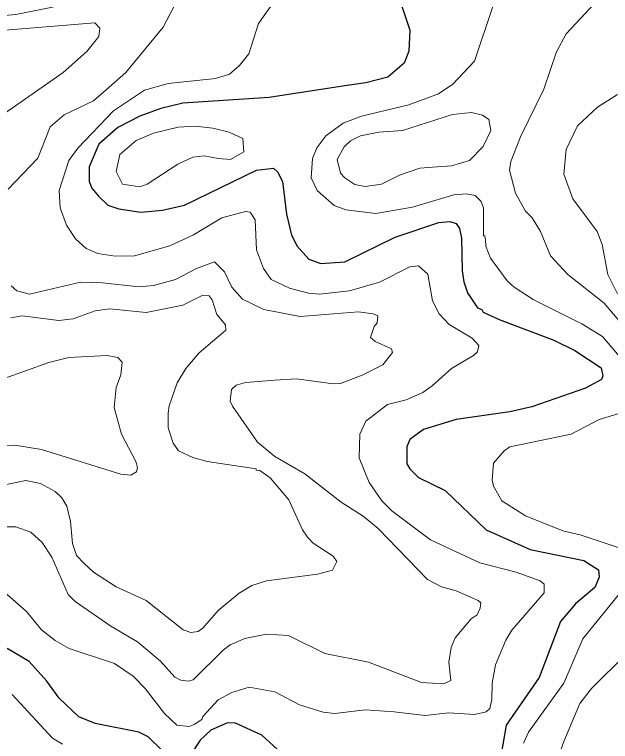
# Model space of a CAD drawing. Extents: x 423 to 448.8, y 7456.3 to 7484.
# Drawn here: x 434.106 to 435.117, y 7476.585 to 7477.818 of the extents above; entities that cross this region are included whole.
import ezdxf

# ---------------------------------------------------------------- set-up
doc = ezdxf.new("R2010")
doc.units = 0
doc.header["$LTSCALE"] = 0.032
doc.layers.add('1', color=7, linetype='Continuous', lineweight=25)
doc.layers.add('2', color=7, linetype='Continuous', lineweight=13)

msp = doc.modelspace()

# ---------------------------------------------------------------- linework, layer by layer
at = {"layer": '1'}
for points in [[(434.7527, 7477.864), (434.7767, 7477.7912), (434.7752, 7477.7557), (434.7674, 7477.7348), (434.7396, 7477.7115), (434.7025, 7477.7015), (434.6669, 7477.6969), (434.5385, 7477.6768), (434.3916, 7477.6675), (434.3544, 7477.6582), (434.3189, 7477.645), (434.2817, 7477.6257), (434.2492, 7477.5978), (434.233, 7477.5592), (434.233, 7477.5345), (434.2376, 7477.5228), (434.2485, 7477.5097), (434.2647, 7477.4942), (434.2833, 7477.488), (434.3204, 7477.4826), (434.3575, 7477.4857), (434.3947, 7477.4942), (434.5169, 7477.5538), (434.5455, 7477.5569), (434.5525, 7477.5507), (434.5609, 7477.5345), (434.5679, 7477.4788), (434.5764, 7477.4432), (434.5857, 7477.4246), (434.6058, 7477.4029), (434.6259, 7477.3952), (434.6669, 7477.3983), (434.752, 7477.4401), (434.8263, 7477.4648), (434.8448, 7477.4664), (434.8556, 7477.4633), (434.861, 7477.4548), (434.8649, 7477.4385), (434.8657, 7477.3829), (434.8688, 7477.3643), (434.8749, 7477.3457), (434.892, 7477.3202), (434.8989, 7477.3171), (434.9013, 7477.3125), (434.9284, 7477.3001), (435.0212, 7477.2653), (435.0567, 7477.2475), (435.1016, 7477.2181), (435.1047, 7477.205), (435.1023, 7477.1987), (435.0753, 7477.184), (434.984, 7477.1523), (434.9469, 7477.1438), (434.8556, 7477.1307), (434.8, 7477.1137), (434.7767, 7477.0966), (434.7721, 7477.0843)], [(434.7721, 7477.0843), (434.7721, 7477.0557), (434.7767, 7477.0472), (434.7914, 7477.0325), (434.8371, 7477.01), (434.9067, 7476.9435), (434.9809, 7476.9103), (435.0722, 7476.8917), (435.097, 7476.8755), (435.0985, 7476.8631), (435.0908, 7476.846), (435.0583, 7476.8182), (435.0327, 7476.7881), (434.9964, 7476.6929), (434.9407, 7476.6124), (434.9322, 7476.563)], [(434.3567, 7476.5691), (434.3327, 7476.5923), (434.3173, 7476.6001), (434.2431, 7476.6148), (434.2152, 7476.6264), (434.182, 7476.6581), (434.1611, 7476.6867), (434.1309, 7476.72), (434.0938, 7476.7424)], [(434.5655, 7476.5592), (434.5261, 7476.5954), (434.4813, 7476.6156), (434.4674, 7476.6163), (434.4395, 7476.6039), (434.421, 7476.587), (434.3985, 7476.5521)]]:
    msp.add_lwpolyline(points, dxfattribs=at)
at = {"layer": '2'}
for points in [[(434.0466, 7477.8121), (434.1085, 7477.8175), (434.1704, 7477.8299), (434.2322, 7477.8508), (434.2756, 7477.8786), (434.3652, 7477.9444), (434.383, 7477.9475), (434.3962, 7477.939), (434.3962, 7477.9111), (434.3916, 7477.9057), (434.3776, 7477.833), (434.3583, 7477.7959), (434.2949, 7477.7193), (434.2616, 7477.6899), (434.24, 7477.6713), (434.1905, 7477.6474), (434.1665, 7477.6272), (434.1456, 7477.5739), (434.0953, 7477.5213)], [(434.5718, 7477.8755), (434.5199, 7477.8021)], [(434.9183, 7477.833), (434.8866, 7477.7387), (434.8502, 7477.6992), (434.8255, 7477.683), (434.7752, 7477.6644), (434.6948, 7477.645), (434.6638, 7477.6334), (434.6344, 7477.6118), (434.6189, 7477.5917), (434.612, 7477.5731), (434.6097, 7477.5406), (434.6197, 7477.519), (434.6484, 7477.4934), (434.6685, 7477.4865), (434.7195, 7477.4803), (434.7814, 7477.4911), (434.8518, 7477.512), (434.8727, 7477.5136), (434.8881, 7477.5105), (434.8982, 7477.5004), (434.902, 7477.4896), (434.902, 7477.4424), (434.9044, 7477.4424), (434.9051, 7477.4355), (434.9059, 7477.4246), (434.9136, 7477.4045), (434.9423, 7477.3658), (434.9538, 7477.355), (434.9863, 7477.3341), (435.0691, 7477.2931), (435.1039, 7477.2715), (435.1681, 7477.1964)], [(435.0908, 7477.8369), (435.042, 7477.785), (435.0258, 7477.7541), (435.0041, 7477.6907), (434.9647, 7477.6103), (434.9484, 7477.5685), (434.9461, 7477.5538), (434.9562, 7477.5143), (434.9732, 7477.4842), (434.9848, 7477.4725), (434.9987, 7477.4494), (435.0157, 7477.4084), (435.0451, 7477.3767), (435.107, 7477.3279), (435.1797, 7477.2421)], [(434.076, 7477.7897), (434.2423, 7477.8036), (434.2508, 7477.7943), (434.2492, 7477.7804), (434.2291, 7477.7549), (434.1889, 7477.7193), (434.0891, 7477.6497)], [(434.5199, 7477.8021), (434.5037, 7477.751), (434.4882, 7477.7309), (434.4712, 7477.7162), (434.4473, 7477.7093), (434.3668, 7477.7007), (434.3266, 7477.6891), (434.274, 7477.6543), (434.2136, 7477.5909), (434.1982, 7477.57), (434.1819, 7477.519), (434.1835, 7477.4896), (434.1943, 7477.4602), (434.2098, 7477.437), (434.2276, 7477.4207), (434.2477, 7477.4122), (434.2771, 7477.4076), (434.3096, 7477.4084), (434.3699, 7477.4254), (434.4101, 7477.4439), (434.4581, 7477.4726), (434.4983, 7477.4834), (434.506, 7477.4826), (434.5145, 7477.4695), (434.5169, 7477.4184), (434.5285, 7477.3867), (434.5416, 7477.3681), (434.5726, 7477.3535), (434.605, 7477.3449), (434.6236, 7477.3434), (434.6747, 7477.3488), (434.7257, 7477.3635), (434.7768, 7477.3898), (434.7914, 7477.3913), (434.8077, 7477.3774), (434.8154, 7477.3318), (434.827, 7477.3101), (434.844, 7477.2916), (434.8827, 7477.2684), (434.8943, 7477.256), (434.892, 7477.2452), (434.885, 7477.239), (434.8479, 7477.2173), (434.8146, 7477.1879), (434.7992, 7477.1763), (434.7706, 7477.1639), (434.7388, 7477.1562), (434.7025, 7477.1276), (434.6924, 7477.106), (434.6909, 7477.0657), (434.7079, 7477.024), (434.7296, 7476.993), (434.7466, 7476.976), (434.8123, 7476.9265), (434.8959, 7476.8878), (434.9577, 7476.8716), (434.9979, 7476.8569), (435.0049, 7476.8515), (435.0049, 7476.8368), (434.95, 7476.7733), (434.9399, 7476.7564), (434.9222, 7476.7146), (434.9167, 7476.6837), (434.916, 7476.6558), (434.9129, 7476.6403), (434.9067, 7476.6349), (434.8866, 7476.6303), (434.8433, 7476.6334), (434.8031, 7476.6287), (434.7505, 7476.6349), (434.701, 7476.638), (434.6499, 7476.6318), (434.6298, 7476.6341), (434.5896, 7476.6465), (434.5478, 7476.6689), (434.5045, 7476.6767), (434.4751, 7476.6674), (434.4519, 7476.655), (434.4256, 7476.6272), (434.4241, 7476.6217), (434.4109, 7476.6132), (434.4024, 7476.6101), (434.3815, 7476.6125), (434.3606, 7476.6318), (434.3281, 7476.6744), (434.3072, 7476.6952), (434.2756, 7476.7169), (434.199, 7476.7424), (434.175, 7476.7556), (434.1518, 7476.7741), (434.1263, 7476.8051), (434.0899, 7476.8375)], [(435.1294, 7477.3441), (435.1132, 7477.3767), (435.1031, 7477.4277), (435.0946, 7477.4494), (435.0536, 7477.5051), (435.0382, 7477.5468), (435.042, 7477.5886), (435.0613, 7477.6288), (435.0954, 7477.6605), (435.1294, 7477.6822)], [(434.1007, 7477.3573), (434.11, 7477.3488), (434.1317, 7477.3434), (434.2183, 7477.3635), (434.2554, 7477.3627), (434.3173, 7477.3558), (434.3421, 7477.3581), (434.3792, 7477.3681), (434.4148, 7477.3867), (434.4457, 7477.3983), (434.4627, 7477.3813), (434.4751, 7477.355)], [(434.4751, 7477.355), (434.4929, 7477.3349), (434.5292, 7477.3171), (434.5911, 7477.3055), (434.6901, 7477.3132), (434.7149, 7477.3101), (434.7226, 7477.3063), (434.7218, 7477.2947), (434.7164, 7477.2885), (434.7102, 7477.2699), (434.718, 7477.2629), (434.7458, 7477.2506), (434.7474, 7477.2444), (434.7311, 7477.2235), (434.6963, 7477.2057), (434.6592, 7477.1918), (434.6468, 7477.191), (434.5849, 7477.1995), (434.5478, 7477.1972), (434.4983, 7477.1933), (434.482, 7477.1887), (434.4743, 7477.1817), (434.472, 7477.1616), (434.4758, 7477.1531), (434.5184, 7477.092), (434.5478, 7477.068), (434.5989, 7477.0386), (434.6607, 7476.9907), (434.6979, 7476.9667), (434.7234, 7476.9458), (434.8069, 7476.8592), (434.8309, 7476.8468), (434.8556, 7476.8399), (434.8928, 7476.8236), (434.8974, 7476.8197), (434.8966, 7476.8105), (434.8912, 7476.7996), (434.8811, 7476.7927), (434.8541, 7476.7602), (434.8471, 7476.744), (434.8433, 7476.7192), (434.8464, 7476.6882), (434.834, 7476.6821), (434.7969, 7476.6844), (434.7071, 7476.7192), (434.6329, 7476.7339), (434.571, 7476.7641), (434.5339, 7476.7664), (434.4968, 7476.7594), (434.472, 7476.7486), (434.4604, 7476.7393), (434.4093, 7476.689), (434.4009, 7476.6867), (434.3885, 7476.6883), (434.3784, 7476.6937), (434.3537, 7476.7208), (434.315, 7476.7533), (434.2694, 7476.7803), (434.209, 7476.8221), (434.1974, 7476.8337), (434.1696, 7476.8971), (434.1533, 7476.9219), (434.134, 7476.9396), (434.1085, 7476.9489), (434.0714, 7476.9489)], [(434.1, 7477.3032), (434.1193, 7477.3063), (434.1812, 7477.2985), (434.2059, 7477.3016), (434.2431, 7477.3148), (434.2678, 7477.3186), (434.3297, 7477.3124), (434.3916, 7477.3248), (434.4248, 7477.3411), (434.4364, 7477.3403), (434.4418, 7477.3334), (434.4495, 7477.3086), (434.4642, 7477.2915), (434.465, 7477.2823), (434.4194, 7477.2436), (434.397, 7477.2173), (434.3823, 7477.1926), (434.3684, 7477.1539), (434.3668, 7477.1415), (434.3668, 7477.1168), (434.3753, 7477.0905), (434.3846, 7477.0773), (434.4086, 7477.0665), (434.4333, 7477.0595), (434.5161, 7477.0472), (434.5161, 7477.0448), (434.5223, 7477.0441), (434.5401, 7477.0317), (434.5718, 7476.9946), (434.595, 7476.9435), (434.6035, 7476.9312), (434.6128, 7476.9211), (434.6468, 7476.8987), (434.653, 7476.8901), (434.646, 7476.8754), (434.6205, 7476.8685), (434.5339, 7476.8569), (434.5091, 7476.8492), (434.4875, 7476.836), (434.4519, 7476.8066), (434.4256, 7476.7765), (434.4179, 7476.771), (434.4055, 7476.7695), (434.3923, 7476.7741), (434.3297, 7476.8236), (434.2786, 7476.8468), (434.2399, 7476.8716), (434.2245, 7476.8863), (434.2113, 7476.9002), (434.2044, 7476.9203), (434.2013, 7476.9575), (434.1951, 7476.9838), (434.1866, 7476.9977), (434.175, 7477.0085), (434.1503, 7477.0224), (434.1255, 7477.0271), (434.0868, 7477.0193)], [(434.076, 7477.0866), (434.1069, 7477.0874), (434.1518, 7477.0797), (434.2864, 7477.0379), (434.3034, 7477.0363), (434.3134, 7477.0417), (434.315, 7477.0495), (434.3119, 7477.0595), (434.2879, 7477.106), (434.2755, 7477.1508), (434.2786, 7477.1849), (434.2864, 7477.2065), (434.2887, 7477.2282), (434.2817, 7477.2359), (434.2632, 7477.239), (434.1982, 7477.2359), (434.1642, 7477.2274), (434.0884, 7477.2003)], [(435.1341, 7477.1415), (435.0985, 7477.1307), (435.0506, 7477.106), (434.9469, 7477.0843), (434.9368, 7477.0773), (434.9191, 7477.0564), (434.9167, 7477.0286), (434.9191, 7477.0178), (434.933, 7476.993), (434.9732, 7476.9675), (435.0366, 7476.9419), (435.066, 7476.935), (435.1426, 7476.9095)], [(435.1503, 7476.8569), (435.0706, 7476.7587), (435.0381, 7476.6837), (434.9786, 7476.6001), (434.9701, 7476.5816)], [(435.1449, 7476.7332), (435.0853, 7476.6743), (435.0652, 7476.6488), (435.0381, 7476.5846), (435.0165, 7476.5228)], [(434.1873, 7476.58), (434.1704, 7476.59), (434.1023, 7476.6643)]]:
    msp.add_lwpolyline(points, dxfattribs=at)
for points in [[(434.8154, 7477.5584), (434.8479, 7477.5608), (434.8781, 7477.57), (434.9013, 7477.594), (434.9144, 7477.6211), (434.9113, 7477.6396), (434.9005, 7477.6466), (434.8819, 7477.6512), (434.8495, 7477.6481), (434.7644, 7477.6211), (434.7242, 7477.618), (434.6932, 7477.6118), (434.6762, 7477.6033), (434.6654, 7477.5932), (434.6537, 7477.5716), (434.6591, 7477.5483), (434.6669, 7477.5406), (434.6839, 7477.529), (434.701, 7477.5259), (434.7288, 7477.5298), (434.7597, 7477.5453), (434.7938, 7477.5569)], [(434.4519, 7477.5731), (434.4728, 7477.5715), (434.4952, 7477.5847), (434.4936, 7477.6072), (434.4705, 7477.618), (434.4426, 7477.6249), (434.4132, 7477.628), (434.3838, 7477.6265), (434.3421, 7477.6164), (434.3127, 7477.604), (434.2848, 7477.5801), (434.2786, 7477.5515), (434.2895, 7477.5298), (434.3189, 7477.5252), (434.3312, 7477.5298), (434.383, 7477.5638), (434.4086, 7477.5754), (434.4279, 7477.5777)]]:
    msp.add_lwpolyline(points, close=True, dxfattribs=at)

doc.saveas('drawing.dxf')
